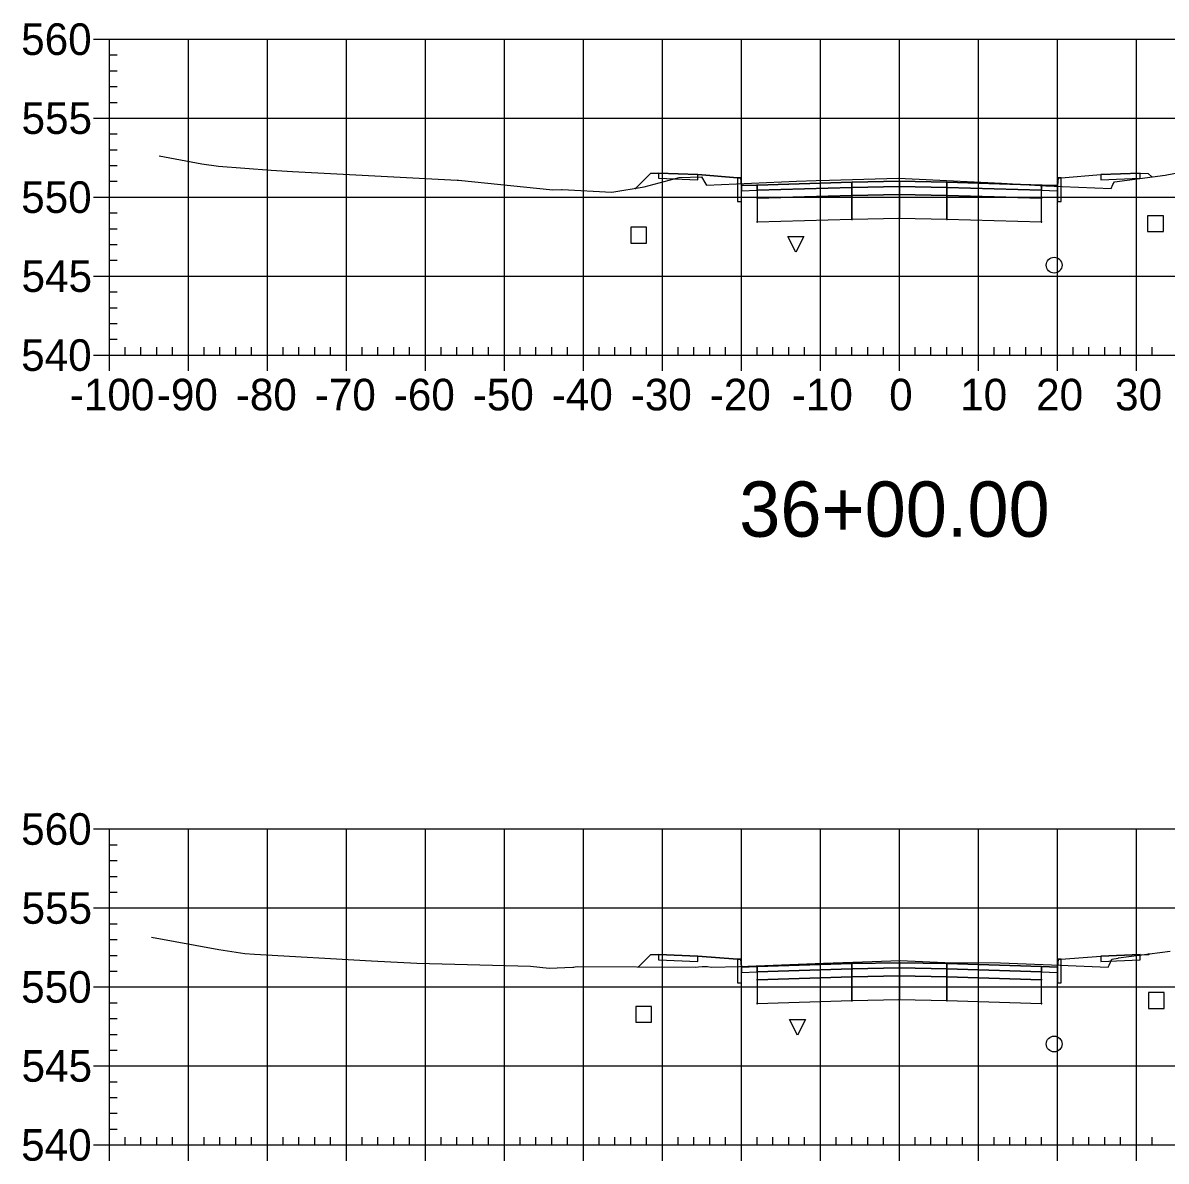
# Model space of a CAD drawing. Extents: x 704834 to 709892, y 372981 to 377533.
# Drawn here: x 709119 to 709263.7, y 376668.8 to 376812.9 of the extents above; entities that cross this region are included whole.
import ezdxf

# ---------------------------------------------------------------- set-up
doc = ezdxf.new("R2010")
doc.units = 0
for name, color, linetype in [('1', 7, 'Continuous'), ('10', 7, 'Continuous'), ('13', 7, 'Continuous'), ('14', 7, 'Continuous'), ('4', 7, 'Continuous'), ('57', 7, 'Continuous'), ('Default_Xsect', 7, 'Continuous'), ('Existing', 7, 'Continuous')]:
    doc.layers.add(name, color=color, linetype=linetype)

msp = doc.modelspace()

# ---------------------------------------------------------------- linework, layer by layer
for points in [[(709198.41, 376793.83), (709196.52, 376791.93)], [(709199.41, 376793.87), (709198.41, 376793.83)], [(709209.41, 376793.27), (709204.41, 376793.67)], [(709250.41, 376793.27), (709255.41, 376793.67)], [(709260.41, 376793.87), (709261.41, 376793.83)], [(709261.41, 376793.83), (709261.86, 376793.39)], [(709198.41, 376694.89), (709196.89, 376693.37)], [(709199.41, 376694.93), (709198.41, 376694.89)], [(709209.41, 376694.33), (709204.41, 376694.73)], [(709250.41, 376694.33), (709255.41, 376694.73)], [(709260.41, 376694.93), (709261.41, 376694.89)], [(709261.41, 376694.89), (709261.51, 376694.99)]]:
    msp.add_lwpolyline(points)
for points in [[(709204.41, 376793.67), (709199.41, 376793.87), (709199.41, 376793.2), (709204.41, 376793)], [(709209.91, 376792.27), (709209.83, 376793.27), (709209.41, 376793.27), (709209.41, 376790.27), (709209.91, 376790.27)], [(709229.91, 376792.83), (709223.91, 376792.71), (709223.91, 376792.04), (709229.91, 376792.16)], [(709229.91, 376792.16), (709235.91, 376792.04), (709235.91, 376792.71), (709229.91, 376792.83)], [(709249.91, 376790.27), (709250.41, 376790.27), (709250.41, 376793.27), (709250, 376793.27), (709249.91, 376792.27)], [(709255.41, 376793), (709260.41, 376793.2), (709260.41, 376793.87), (709255.41, 376793.67)], [(709211.91, 376792.35), (709209.91, 376792.27), (709209.91, 376791.6), (709211.91, 376791.68)], [(709223.91, 376792.71), (709211.91, 376792.35), (709211.91, 376791.68), (709223.91, 376792.04)], [(709223.91, 376792.04), (709211.91, 376791.68), (709211.91, 376790.68), (709223.91, 376791.04)], [(709223.86, 376791.99), (709223.96, 376791.99), (709223.96, 376792.09), (709223.86, 376792.09)], [(709229.91, 376792.16), (709223.91, 376792.04), (709223.91, 376791.04), (709229.91, 376791.16)], [(709229.86, 376792.11), (709229.96, 376792.11), (709229.96, 376792.21), (709229.86, 376792.21)], [(709229.91, 376791.16), (709235.91, 376791.04), (709235.91, 376792.04), (709229.91, 376792.16)], [(709235.86, 376791.99), (709235.96, 376791.99), (709235.96, 376792.09), (709235.86, 376792.09)], [(709235.91, 376792.04), (709247.91, 376791.68), (709247.91, 376792.35), (709235.91, 376792.71)], [(709235.91, 376791.04), (709247.91, 376790.68), (709247.91, 376791.68), (709235.91, 376792.04)], [(709247.91, 376791.68), (709249.91, 376791.6), (709249.91, 376792.27), (709247.91, 376792.35)], [(709211.86, 376790.63), (709211.96, 376790.63), (709211.96, 376790.73), (709211.86, 376790.73)], [(709223.91, 376791.04), (709211.91, 376790.68), (709211.91, 376787.68), (709223.91, 376788.04)], [(709223.86, 376790.99), (709223.96, 376790.99), (709223.96, 376791.09), (709223.86, 376791.09)], [(709229.91, 376791.16), (709223.91, 376791.04), (709223.91, 376788.04), (709229.91, 376788.16)], [(709229.86, 376791.11), (709229.96, 376791.11), (709229.96, 376791.21), (709229.86, 376791.21)], [(709229.91, 376788.16), (709235.91, 376788.04), (709235.91, 376791.04), (709229.91, 376791.16)], [(709235.86, 376790.99), (709235.96, 376790.99), (709235.96, 376791.09), (709235.86, 376791.09)], [(709235.91, 376788.04), (709247.91, 376787.68), (709247.91, 376790.68), (709235.91, 376791.04)], [(709247.86, 376790.63), (709247.96, 376790.63), (709247.96, 376790.73), (709247.86, 376790.73)], [(709211.86, 376787.63), (709211.96, 376787.63), (709211.96, 376787.73), (709211.86, 376787.73)], [(709223.86, 376787.99), (709223.96, 376787.99), (709223.96, 376788.09), (709223.86, 376788.09)], [(709229.86, 376788.11), (709229.96, 376788.11), (709229.96, 376788.21), (709229.86, 376788.21)], [(709235.86, 376787.99), (709235.96, 376787.99), (709235.96, 376788.09), (709235.86, 376788.09)], [(709247.86, 376787.63), (709247.96, 376787.63), (709247.96, 376787.73), (709247.86, 376787.73)], [(709204.41, 376694.73), (709199.41, 376694.93), (709199.41, 376694.26), (709204.41, 376694.06)], [(709255.41, 376694.06), (709260.41, 376694.26), (709260.41, 376694.93), (709255.41, 376694.73)], [(709209.91, 376693.33), (709209.83, 376694.33), (709209.41, 376694.33), (709209.41, 376691.33), (709209.91, 376691.33)], [(709211.91, 376693.41), (709209.91, 376693.33), (709209.91, 376692.66), (709211.91, 376692.74)], [(709223.91, 376693.77), (709211.91, 376693.41), (709211.91, 376692.74), (709223.91, 376693.1)], [(709223.91, 376693.1), (709211.91, 376692.74), (709211.91, 376691.74), (709223.91, 376692.1)], [(709223.86, 376693.05), (709223.96, 376693.05), (709223.96, 376693.15), (709223.86, 376693.15)], [(709229.91, 376693.89), (709223.91, 376693.77), (709223.91, 376693.1), (709229.91, 376693.22)], [(709229.91, 376693.22), (709223.91, 376693.1), (709223.91, 376692.1), (709229.91, 376692.22)], [(709229.86, 376693.17), (709229.96, 376693.17), (709229.96, 376693.27), (709229.86, 376693.27)], [(709229.91, 376693.22), (709235.91, 376693.1), (709235.91, 376693.77), (709229.91, 376693.89)], [(709229.91, 376692.22), (709235.91, 376692.1), (709235.91, 376693.1), (709229.91, 376693.22)], [(709235.86, 376693.05), (709235.96, 376693.05), (709235.96, 376693.15), (709235.86, 376693.15)], [(709235.91, 376693.1), (709247.91, 376692.74), (709247.91, 376693.41), (709235.91, 376693.77)], [(709235.91, 376692.1), (709247.91, 376691.74), (709247.91, 376692.74), (709235.91, 376693.1)], [(709247.91, 376692.74), (709249.91, 376692.66), (709249.91, 376693.33), (709247.91, 376693.41)], [(709249.91, 376691.33), (709250.41, 376691.33), (709250.41, 376694.33), (709250, 376694.33), (709249.91, 376693.33)], [(709211.86, 376691.69), (709211.96, 376691.69), (709211.96, 376691.79), (709211.86, 376691.79)], [(709223.91, 376692.1), (709211.91, 376691.74), (709211.91, 376688.74), (709223.91, 376689.1)], [(709223.86, 376692.05), (709223.96, 376692.05), (709223.96, 376692.15), (709223.86, 376692.15)], [(709229.91, 376692.22), (709223.91, 376692.1), (709223.91, 376689.1), (709229.91, 376689.22)], [(709229.86, 376692.17), (709229.96, 376692.17), (709229.96, 376692.27), (709229.86, 376692.27)], [(709229.91, 376689.22), (709235.91, 376689.1), (709235.91, 376692.1), (709229.91, 376692.22)], [(709235.86, 376692.05), (709235.96, 376692.05), (709235.96, 376692.15), (709235.86, 376692.15)], [(709235.91, 376689.1), (709247.91, 376688.74), (709247.91, 376691.74), (709235.91, 376692.1)], [(709247.86, 376691.69), (709247.96, 376691.69), (709247.96, 376691.79), (709247.86, 376691.79)], [(709211.86, 376688.69), (709211.96, 376688.69), (709211.96, 376688.79), (709211.86, 376688.79)], [(709223.86, 376689.05), (709223.96, 376689.05), (709223.96, 376689.15), (709223.86, 376689.15)], [(709229.86, 376689.17), (709229.96, 376689.17), (709229.96, 376689.27), (709229.86, 376689.27)], [(709235.86, 376689.05), (709235.96, 376689.05), (709235.96, 376689.15), (709235.86, 376689.15)], [(709247.86, 376688.69), (709247.96, 376688.69), (709247.96, 376688.79), (709247.86, 376688.79)]]:
    msp.add_lwpolyline(points, close=True)
at = {"layer": '1'}
for points in [[(709216.81, 376783.83), (709215.81, 376785.83), (709217.81, 376785.83)], [(709217.01, 376684.71), (709216.01, 376686.71), (709218.01, 376686.71)]]:
    msp.add_lwpolyline(points, close=True, dxfattribs=at)
at = {"layer": '10'}
for points in [[(709195.9, 376785), (709197.9, 376785), (709197.9, 376787), (709195.9, 376787)], [(709196.54, 376686.36), (709198.54, 376686.36), (709198.54, 376688.36), (709196.54, 376688.36)]]:
    msp.add_lwpolyline(points, close=True, dxfattribs=at)
at = {"layer": '13'}
for centre in [(709249.5, 376782.21), (709249.5, 376683.6)]:
    msp.add_circle(centre, 1, dxfattribs=at)
at = {"layer": '14'}
for points in [[(709229.91, 376792.83), (709229.91, 376792.88), (709229.91, 376792.83), (709229.86, 376792.83), (709229.91, 376792.83), (709229.91, 376792.78), (709229.91, 376792.83), (709229.96, 376792.83)], [(709261.86, 376793.39), (709261.86, 376793.44), (709261.86, 376793.39), (709261.81, 376793.39), (709261.86, 376793.39), (709261.86, 376793.34), (709261.86, 376793.39), (709261.91, 376793.39)], [(709196.52, 376791.93), (709196.52, 376791.98), (709196.52, 376791.93), (709196.47, 376791.93), (709196.52, 376791.93), (709196.52, 376791.88), (709196.52, 376791.93), (709196.57, 376791.93)], [(709211.91, 376792.35), (709211.91, 376792.4), (709211.91, 376792.35), (709211.86, 376792.35), (709211.91, 376792.35), (709211.91, 376792.3), (709211.91, 376792.35), (709211.96, 376792.35)], [(709247.91, 376792.35), (709247.91, 376792.4), (709247.91, 376792.35), (709247.86, 376792.35), (709247.91, 376792.35), (709247.91, 376792.3), (709247.91, 376792.35), (709247.96, 376792.35)], [(709261.51, 376694.99), (709261.51, 376695.04), (709261.51, 376694.99), (709261.46, 376694.99), (709261.51, 376694.99), (709261.51, 376694.94), (709261.51, 376694.99), (709261.56, 376694.99)], [(709196.89, 376693.37), (709196.89, 376693.42), (709196.89, 376693.37), (709196.84, 376693.37), (709196.89, 376693.37), (709196.89, 376693.32), (709196.89, 376693.37), (709196.94, 376693.37)], [(709211.91, 376693.41), (709211.91, 376693.46), (709211.91, 376693.41), (709211.86, 376693.41), (709211.91, 376693.41), (709211.91, 376693.36), (709211.91, 376693.41), (709211.96, 376693.41)], [(709229.91, 376693.89), (709229.91, 376693.94), (709229.91, 376693.89), (709229.86, 376693.89), (709229.91, 376693.89), (709229.91, 376693.84), (709229.91, 376693.89), (709229.96, 376693.89)], [(709247.91, 376693.41), (709247.91, 376693.46), (709247.91, 376693.41), (709247.86, 376693.41), (709247.91, 376693.41), (709247.91, 376693.36), (709247.91, 376693.41), (709247.96, 376693.41)]]:
    msp.add_lwpolyline(points, dxfattribs=at)
at = {"layer": '4'}
for points in [[(709261.34, 376786.45), (709263.34, 376786.45), (709263.34, 376788.45), (709261.34, 376788.45)], [(709261.43, 376688.11), (709263.43, 376688.11), (709263.43, 376690.11), (709261.43, 376690.11)]]:
    msp.add_lwpolyline(points, close=True, dxfattribs=at)
at = {"layer": '57'}
for p, q in [((709127.91, 376810.82), (709129.91, 376810.82)), ((709129.91, 376810.82), (709329.91, 376810.82)), ((709129.91, 376770.82), (709129.91, 376810.82)), ((709129.91, 376770.82), (709129.91, 376810.82)), ((709139.91, 376770.82), (709139.91, 376810.82)), ((709149.91, 376770.82), (709149.91, 376810.82)), ((709159.91, 376770.82), (709159.91, 376810.82)), ((709169.91, 376770.82), (709169.91, 376810.82)), ((709179.91, 376770.82), (709179.91, 376810.82)), ((709189.91, 376770.82), (709189.91, 376810.82)), ((709199.91, 376770.82), (709199.91, 376810.82)), ((709209.91, 376770.82), (709209.91, 376810.82)), ((709219.91, 376770.82), (709219.91, 376810.82)), ((709229.91, 376770.82), (709229.91, 376810.82)), ((709239.91, 376770.82), (709239.91, 376810.82)), ((709249.91, 376770.82), (709249.91, 376810.82)), ((709259.91, 376770.82), (709259.91, 376810.82)), ((709129.91, 376808.82), (709130.91, 376808.82)), ((709129.91, 376806.82), (709130.91, 376806.82)), ((709129.91, 376804.82), (709130.91, 376804.82)), ((709129.91, 376802.82), (709130.91, 376802.82)), ((709127.91, 376800.82), (709129.91, 376800.82)), ((709129.91, 376800.82), (709329.91, 376800.82)), ((709129.91, 376798.82), (709130.91, 376798.82)), ((709129.91, 376796.82), (709130.91, 376796.82)), ((709129.91, 376794.82), (709130.91, 376794.82)), ((709129.91, 376792.82), (709130.91, 376792.82)), ((709127.91, 376790.82), (709129.91, 376790.82)), ((709129.91, 376790.82), (709329.91, 376790.82)), ((709129.91, 376788.82), (709130.91, 376788.82)), ((709129.91, 376786.82), (709130.91, 376786.82)), ((709129.91, 376784.82), (709130.91, 376784.82)), ((709129.91, 376782.82), (709130.91, 376782.82)), ((709127.91, 376780.82), (709129.91, 376780.82)), ((709129.91, 376780.82), (709329.91, 376780.82)), ((709129.91, 376778.82), (709130.91, 376778.82)), ((709129.91, 376776.82), (709130.91, 376776.82)), ((709129.91, 376774.82), (709130.91, 376774.82)), ((709129.91, 376772.82), (709130.91, 376772.82)), ((709131.91, 376770.82), (709131.91, 376771.82)), ((709133.91, 376770.82), (709133.91, 376771.82)), ((709135.91, 376770.82), (709135.91, 376771.82)), ((709137.91, 376770.82), (709137.91, 376771.82)), ((709141.91, 376770.82), (709141.91, 376771.82)), ((709143.91, 376770.82), (709143.91, 376771.82)), ((709145.91, 376770.82), (709145.91, 376771.82)), ((709147.91, 376770.82), (709147.91, 376771.82)), ((709151.91, 376770.82), (709151.91, 376771.82)), ((709153.91, 376770.82), (709153.91, 376771.82)), ((709155.91, 376770.82), (709155.91, 376771.82)), ((709157.91, 376770.82), (709157.91, 376771.82)), ((709161.91, 376770.82), (709161.91, 376771.82)), ((709163.91, 376770.82), (709163.91, 376771.82)), ((709165.91, 376770.82), (709165.91, 376771.82)), ((709167.91, 376770.82), (709167.91, 376771.82)), ((709171.91, 376770.82), (709171.91, 376771.82)), ((709173.91, 376770.82), (709173.91, 376771.82)), ((709175.91, 376770.82), (709175.91, 376771.82)), ((709177.91, 376770.82), (709177.91, 376771.82)), ((709181.91, 376770.82), (709181.91, 376771.82)), ((709183.91, 376770.82), (709183.91, 376771.82)), ((709185.91, 376770.82), (709185.91, 376771.82)), ((709187.91, 376770.82), (709187.91, 376771.82)), ((709191.91, 376770.82), (709191.91, 376771.82)), ((709193.91, 376770.82), (709193.91, 376771.82)), ((709195.91, 376770.82), (709195.91, 376771.82)), ((709197.91, 376770.82), (709197.91, 376771.82)), ((709201.91, 376770.82), (709201.91, 376771.82)), ((709203.91, 376770.82), (709203.91, 376771.82)), ((709205.91, 376770.82), (709205.91, 376771.82)), ((709207.91, 376770.82), (709207.91, 376771.82)), ((709211.91, 376770.82), (709211.91, 376771.82)), ((709213.91, 376770.82), (709213.91, 376771.82)), ((709215.91, 376770.82), (709215.91, 376771.82)), ((709217.91, 376770.82), (709217.91, 376771.82)), ((709221.91, 376770.82), (709221.91, 376771.82)), ((709223.91, 376770.82), (709223.91, 376771.82)), ((709225.91, 376770.82), (709225.91, 376771.82)), ((709227.91, 376770.82), (709227.91, 376771.82)), ((709231.91, 376770.82), (709231.91, 376771.82)), ((709233.91, 376770.82), (709233.91, 376771.82)), ((709235.91, 376770.82), (709235.91, 376771.82)), ((709237.91, 376770.82), (709237.91, 376771.82)), ((709241.91, 376770.82), (709241.91, 376771.82)), ((709243.91, 376770.82), (709243.91, 376771.82)), ((709245.91, 376770.82), (709245.91, 376771.82)), ((709247.91, 376770.82), (709247.91, 376771.82)), ((709251.91, 376770.82), (709251.91, 376771.82)), ((709253.91, 376770.82), (709253.91, 376771.82)), ((709255.91, 376770.82), (709255.91, 376771.82)), ((709257.91, 376770.82), (709257.91, 376771.82)), ((709261.91, 376770.82), (709261.91, 376771.82)), ((709127.91, 376770.82), (709129.91, 376770.82)), ((709129.91, 376770.82), (709329.91, 376770.82)), ((709129.91, 376770.82), (709329.91, 376770.82)), ((709129.91, 376768.82), (709129.91, 376770.82)), ((709139.91, 376768.82), (709139.91, 376770.82)), ((709149.91, 376768.82), (709149.91, 376770.82)), ((709159.91, 376768.82), (709159.91, 376770.82)), ((709169.91, 376768.82), (709169.91, 376770.82)), ((709179.91, 376768.82), (709179.91, 376770.82)), ((709189.91, 376768.82), (709189.91, 376770.82)), ((709199.91, 376768.82), (709199.91, 376770.82)), ((709209.91, 376768.82), (709209.91, 376770.82)), ((709219.91, 376768.82), (709219.91, 376770.82)), ((709229.91, 376768.82), (709229.91, 376770.82)), ((709239.91, 376768.82), (709239.91, 376770.82)), ((709249.91, 376768.82), (709249.91, 376770.82)), ((709259.91, 376768.82), (709259.91, 376770.82)), ((709127.91, 376710.82), (709129.91, 376710.82)), ((709129.91, 376710.82), (709329.91, 376710.82)), ((709129.91, 376670.82), (709129.91, 376710.82)), ((709129.91, 376670.82), (709129.91, 376710.82)), ((709139.91, 376670.82), (709139.91, 376710.82)), ((709149.91, 376670.82), (709149.91, 376710.82)), ((709159.91, 376670.82), (709159.91, 376710.82)), ((709169.91, 376670.82), (709169.91, 376710.82)), ((709179.91, 376670.82), (709179.91, 376710.82)), ((709189.91, 376670.82), (709189.91, 376710.82)), ((709199.91, 376670.82), (709199.91, 376710.82)), ((709209.91, 376670.82), (709209.91, 376710.82)), ((709219.91, 376670.82), (709219.91, 376710.82)), ((709229.91, 376670.82), (709229.91, 376710.82)), ((709239.91, 376670.82), (709239.91, 376710.82)), ((709249.91, 376670.82), (709249.91, 376710.82)), ((709259.91, 376670.82), (709259.91, 376710.82)), ((709129.91, 376708.82), (709130.91, 376708.82)), ((709129.91, 376706.82), (709130.91, 376706.82)), ((709129.91, 376704.82), (709130.91, 376704.82)), ((709129.91, 376702.82), (709130.91, 376702.82)), ((709127.91, 376700.82), (709129.91, 376700.82)), ((709129.91, 376700.82), (709329.91, 376700.82)), ((709129.91, 376698.82), (709130.91, 376698.82)), ((709129.91, 376696.82), (709130.91, 376696.82)), ((709129.91, 376694.82), (709130.91, 376694.82)), ((709129.91, 376692.82), (709130.91, 376692.82)), ((709127.91, 376690.82), (709129.91, 376690.82)), ((709129.91, 376690.82), (709329.91, 376690.82)), ((709129.91, 376688.82), (709130.91, 376688.82)), ((709129.91, 376686.82), (709130.91, 376686.82)), ((709129.91, 376684.82), (709130.91, 376684.82)), ((709129.91, 376682.82), (709130.91, 376682.82)), ((709127.91, 376680.82), (709129.91, 376680.82)), ((709129.91, 376680.82), (709329.91, 376680.82)), ((709129.91, 376678.82), (709130.91, 376678.82)), ((709129.91, 376676.82), (709130.91, 376676.82)), ((709129.91, 376674.82), (709130.91, 376674.82)), ((709129.91, 376672.82), (709130.91, 376672.82)), ((709131.91, 376670.82), (709131.91, 376671.82)), ((709133.91, 376670.82), (709133.91, 376671.82)), ((709135.91, 376670.82), (709135.91, 376671.82)), ((709137.91, 376670.82), (709137.91, 376671.82)), ((709141.91, 376670.82), (709141.91, 376671.82)), ((709143.91, 376670.82), (709143.91, 376671.82)), ((709145.91, 376670.82), (709145.91, 376671.82)), ((709147.91, 376670.82), (709147.91, 376671.82)), ((709151.91, 376670.82), (709151.91, 376671.82)), ((709153.91, 376670.82), (709153.91, 376671.82)), ((709155.91, 376670.82), (709155.91, 376671.82)), ((709157.91, 376670.82), (709157.91, 376671.82)), ((709161.91, 376670.82), (709161.91, 376671.82)), ((709163.91, 376670.82), (709163.91, 376671.82)), ((709165.91, 376670.82), (709165.91, 376671.82)), ((709167.91, 376670.82), (709167.91, 376671.82)), ((709171.91, 376670.82), (709171.91, 376671.82)), ((709173.91, 376670.82), (709173.91, 376671.82)), ((709175.91, 376670.82), (709175.91, 376671.82)), ((709177.91, 376670.82), (709177.91, 376671.82)), ((709181.91, 376670.82), (709181.91, 376671.82)), ((709183.91, 376670.82), (709183.91, 376671.82)), ((709185.91, 376670.82), (709185.91, 376671.82)), ((709187.91, 376670.82), (709187.91, 376671.82)), ((709191.91, 376670.82), (709191.91, 376671.82)), ((709193.91, 376670.82), (709193.91, 376671.82)), ((709195.91, 376670.82), (709195.91, 376671.82)), ((709197.91, 376670.82), (709197.91, 376671.82)), ((709201.91, 376670.82), (709201.91, 376671.82)), ((709203.91, 376670.82), (709203.91, 376671.82)), ((709205.91, 376670.82), (709205.91, 376671.82)), ((709207.91, 376670.82), (709207.91, 376671.82)), ((709211.91, 376670.82), (709211.91, 376671.82)), ((709213.91, 376670.82), (709213.91, 376671.82)), ((709215.91, 376670.82), (709215.91, 376671.82)), ((709217.91, 376670.82), (709217.91, 376671.82)), ((709221.91, 376670.82), (709221.91, 376671.82)), ((709223.91, 376670.82), (709223.91, 376671.82)), ((709225.91, 376670.82), (709225.91, 376671.82)), ((709227.91, 376670.82), (709227.91, 376671.82)), ((709231.91, 376670.82), (709231.91, 376671.82)), ((709233.91, 376670.82), (709233.91, 376671.82)), ((709235.91, 376670.82), (709235.91, 376671.82)), ((709237.91, 376670.82), (709237.91, 376671.82)), ((709241.91, 376670.82), (709241.91, 376671.82)), ((709243.91, 376670.82), (709243.91, 376671.82)), ((709245.91, 376670.82), (709245.91, 376671.82)), ((709247.91, 376670.82), (709247.91, 376671.82)), ((709251.91, 376670.82), (709251.91, 376671.82)), ((709253.91, 376670.82), (709253.91, 376671.82)), ((709255.91, 376670.82), (709255.91, 376671.82)), ((709257.91, 376670.82), (709257.91, 376671.82)), ((709261.91, 376670.82), (709261.91, 376671.82)), ((709127.91, 376670.82), (709129.91, 376670.82)), ((709129.91, 376670.82), (709329.91, 376670.82)), ((709129.91, 376670.82), (709329.91, 376670.82)), ((709129.91, 376668.82), (709129.91, 376670.82)), ((709139.91, 376668.82), (709139.91, 376670.82)), ((709149.91, 376668.82), (709149.91, 376670.82)), ((709159.91, 376668.82), (709159.91, 376670.82)), ((709169.91, 376668.82), (709169.91, 376670.82)), ((709179.91, 376668.82), (709179.91, 376670.82)), ((709189.91, 376668.82), (709189.91, 376670.82)), ((709199.91, 376668.82), (709199.91, 376670.82)), ((709209.91, 376668.82), (709209.91, 376670.82)), ((709219.91, 376668.82), (709219.91, 376670.82)), ((709229.91, 376668.82), (709229.91, 376670.82)), ((709239.91, 376668.82), (709239.91, 376670.82)), ((709249.91, 376668.82), (709249.91, 376670.82)), ((709259.91, 376668.82), (709259.91, 376670.82))]:
    msp.add_line(p, q, dxfattribs=at)
at = {"layer": 'Default_Xsect'}
for points in [[(709196.52, 376791.93), (709198.41, 376793.83), (709199.41, 376793.87), (709204.41, 376793.67), (709209.41, 376793.27), (709209.83, 376793.27), (709209.91, 376792.27), (709211.91, 376792.35), (709223.91, 376792.71), (709229.91, 376792.83), (709235.91, 376792.71), (709247.91, 376792.35), (709249.91, 376792.27), (709250, 376793.27), (709250.41, 376793.27), (709255.41, 376793.67), (709260.41, 376793.87), (709261.41, 376793.83), (709261.86, 376793.39)], [(709196.89, 376693.37), (709198.41, 376694.89), (709199.41, 376694.93), (709204.41, 376694.73), (709209.41, 376694.33), (709209.83, 376694.33), (709209.91, 376693.33), (709211.91, 376693.41), (709223.91, 376693.77), (709229.91, 376693.89), (709235.91, 376693.77), (709247.91, 376693.41), (709249.91, 376693.33), (709250, 376694.33), (709250.41, 376694.33), (709255.41, 376694.73), (709260.41, 376694.93), (709261.41, 376694.89), (709261.51, 376694.99)]]:
    msp.add_lwpolyline(points, dxfattribs=at)
at = {"layer": 'Existing'}
for points in [[(709136.21, 376796.04), (709141.63, 376795.05), (709143.72, 376794.72), (709150.37, 376794.23), (709150.39, 376794.23), (709150.41, 376794.22), (709153.1, 376794.08), (709173.93, 376792.97), (709174.12, 376792.97), (709186.03, 376791.74), (709187.14, 376791.78), (709187.18, 376791.77), (709187.23, 376791.77), (709193.51, 376791.45), (709197.61, 376792.11), (709202.03, 376793.29), (709204.86, 376793.38), (709205.43, 376792.44), (709205.49, 376792.32), (709216.87, 376792.84), (709219.36, 376792.94), (709221.08, 376792.97), (709229.77, 376793.23), (709232.43, 376793.09), (709242.85, 376792.59), (709248.47, 376792.25), (709256.73, 376791.91), (709256.95, 376792.41), (709257.14, 376792.74), (709263.55, 376793.61), (709269.7, 376794.76)], [(709135.24, 376697.13), (709143.77, 376695.57), (709147.05, 376695.05), (709148.28, 376694.96), (709163.11, 376694.12), (709168.81, 376693.81), (709183.23, 376693.46), (709185.6, 376693.21), (709188.56, 376693.31), (709188.7, 376693.33), (709188.86, 376693.36), (709189.19, 376693.4), (709204.11, 376693.33), (709204.49, 376693.38), (709204.93, 376693.42), (709205.34, 376693.43), (709205.63, 376693.42), (709206.09, 376693.33), (709209.66, 376693.41), (709220.31, 376693.85), (709226.46, 376694.06), (709230.03, 376694.17), (709235.65, 376693.93), (709242.7, 376693.86), (709250.27, 376693.57), (709256.36, 376693.34), (709256.47, 376693.59), (709256.8, 376694.34), (709257.63, 376694.48), (709257.66, 376694.49), (709264.2, 376695.33)]]:
    msp.add_lwpolyline(points, dxfattribs=at)

# ---------------------------------------------------------------- texts
at = {"layer": '1'}
msp.add_text('36+00.00', height=7, dxfattribs=at).set_placement((709209.64, 376747.82))
at = {"layer": '14'}
for p in [(709199.38, 376793.82), (709199.38, 376793.15), (709204.38, 376792.95), (709255.38, 376792.95), (709260.38, 376793.82), (709260.38, 376793.15), (709199.38, 376694.88), (709260.38, 376694.88), (709199.38, 376694.21), (709204.38, 376694.01), (709255.38, 376694.01), (709260.38, 376694.21)]:
    msp.add_text('+', height=0.1, dxfattribs=at).set_placement(p)
at = {"layer": '57'}
for s, p in [('560', (709118.74, 376808.82)), ('555', (709118.79, 376798.82)), ('550', (709118.74, 376788.82)), ('545', (709118.79, 376778.82)), ('540', (709118.74, 376768.82)), ('-100', (709124.9, 376763.82)), ('-90', (709135.91, 376763.82)), ('-80', (709145.91, 376763.82)), ('-70', (709155.91, 376763.82)), ('-60', (709165.91, 376763.82)), ('-50', (709175.91, 376763.82)), ('-40', (709185.91, 376763.82)), ('-30', (709195.91, 376763.82)), ('-20', (709205.91, 376763.82)), ('-10', (709216.3, 376763.82)), ('0', (709228.62, 376763.82)), ('10', (709237.61, 376763.82)), ('20', (709247.22, 376763.82)), ('30', (709257.22, 376763.82)), ('560', (709118.74, 376708.82)), ('555', (709118.79, 376698.82)), ('550', (709118.74, 376688.82)), ('545', (709118.79, 376678.82)), ('540', (709118.74, 376668.82))]:
    msp.add_text(s, height=4, dxfattribs=at).set_placement(p)

doc.saveas('drawing.dxf')
